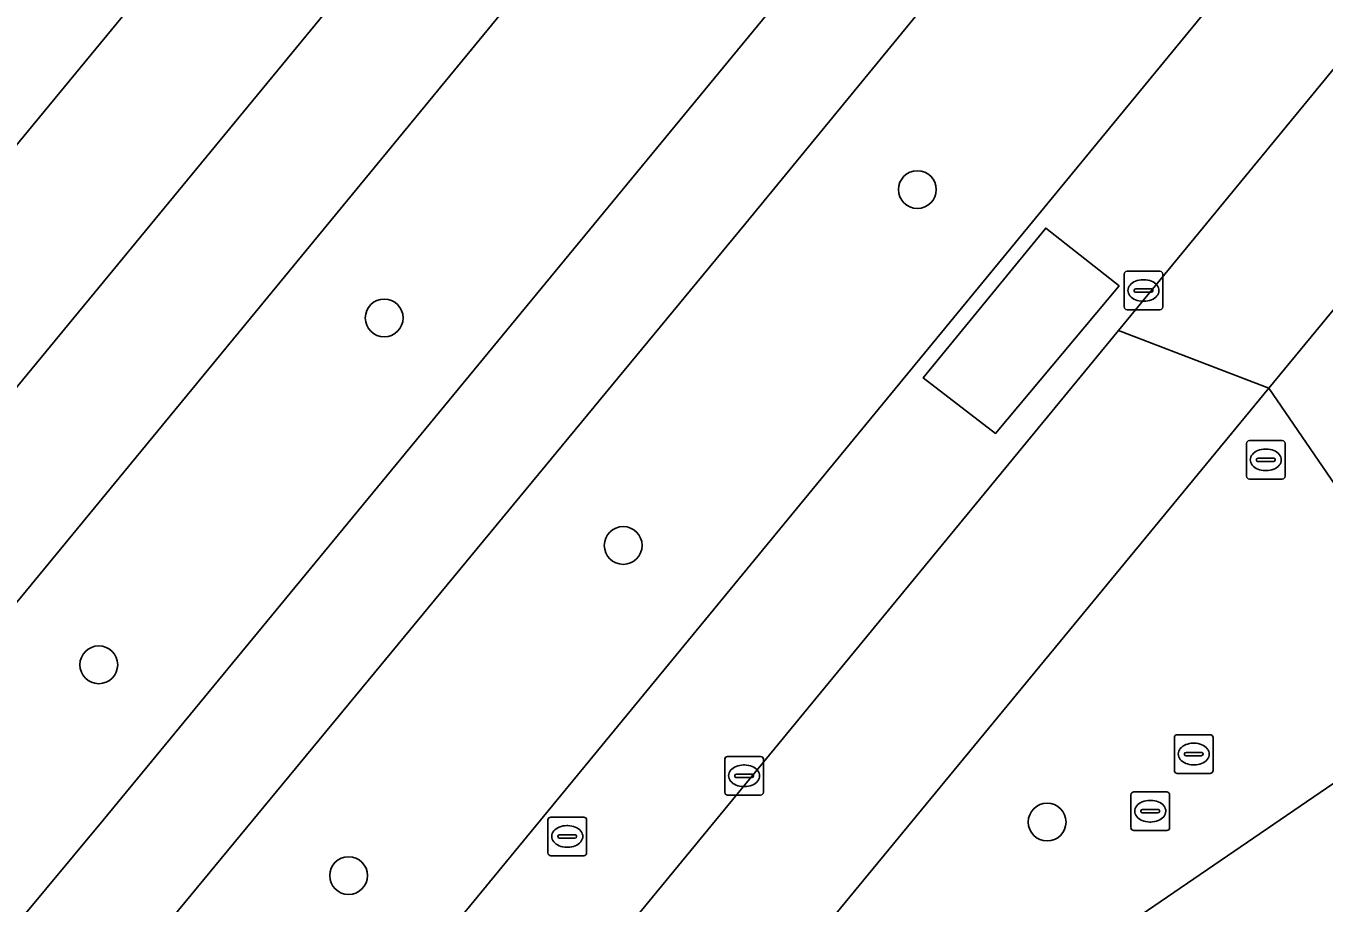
# Model space of a CAD drawing. Extents: x 155275 to 156265, y 382654 to 383635.
# Drawn here: x 155526.68 to 155560.27, y 382921.58 to 382944.27 of the extents above; entities that cross this region are included whole.
import ezdxf

# ---------------------------------------------------------------- set-up
doc = ezdxf.new("R2010")
doc.units = 0
for name, color, linetype in [('IMGEO_Berm_groen', 7, 'Continuous'), ('IMGEO_Boom', 7, 'Continuous'), ('IMGEO_Fietspad_gesloten', 7, 'Continuous'), ('IMGEO_Groenvoorziening', 7, 'Continuous'), ('IMGEO_Kolk', 7, 'Continuous'), ('IMGEO_Parkeervlak_open', 7, 'Continuous'), ('IMGEO_Rijbaan_lokaal_gesloten', 7, 'Continuous'), ('IMGEO_Rijbaan_lokaal_open', 7, 'Continuous'), ('IMGEO_Rioolput', 7, 'Continuous'), ('IMGEO_Voetpad_open', 7, 'Continuous')]:
    doc.layers.add(name, color=color, linetype=linetype)

msp = doc.modelspace()

# ---------------------------------------------------------------- linework, layer by layer
at = {"layer": 'IMGEO_Berm_groen'}
for points in [[(155575.161, 382975.555), (155545.301, 382939.168), (155518.802, 382907.088), (155511.334, 382898.215), (155497.335, 382881.332), (155496.67, 382880.437)], [(155563.942, 382974.963), (155562.068, 382972.685), (155509.377, 382908.625), (155490.162, 382885.345)], [(155500.998, 382876.481), (155523.385, 382903.532), (155571.314, 382961.825)], [(155494.374, 382882.291), (155507.607, 382898.405), (155528.673, 382923.729), (155548.966, 382948.356)]]:
    msp.add_lwpolyline(points, dxfattribs=at)
at = {"layer": 'IMGEO_Boom'}
for centre in [(155549.743, 382940.04), (155535.949, 382936.719), (155542.133, 382930.833), (155528.564, 382927.745), (155553.101, 382923.676), (155535.028, 382922.291)]:
    msp.add_circle(centre, 0.489, dxfattribs=at)
at = {"layer": 'IMGEO_Fietspad_gesloten'}
for points in [[(155575.161, 382975.555), (155572.789, 382977.41), (155548.966, 382948.356), (155528.673, 382923.729), (155507.607, 382898.405), (155494.374, 382882.291), (155493.817, 382881.613)], [(155496.244, 382879.863), (155496.67, 382880.437), (155497.335, 382881.332), (155511.334, 382898.215), (155518.802, 382907.088), (155545.301, 382939.168), (155575.161, 382975.555)]]:
    msp.add_lwpolyline(points, dxfattribs=at)
at = {"layer": 'IMGEO_Groenvoorziening'}
msp.add_lwpolyline([(155566.98, 382923.015), (155558.839, 382934.901), (155538.767, 382910.535), (155541.925, 382905.896), (155543.897, 382907.215), (155541.06, 382911.389), (155549.358, 382917.012), (155552.163, 382912.899), (155554.362, 382914.404), (155551.554, 382918.563), (155561.715, 382925.5), (155564.5, 382921.36)], close=True, dxfattribs=at)
at = {"layer": 'IMGEO_Kolk'}
for p, q in [((155555.093, 382937.003), (155555.093, 382937.855)), ((155555.168, 382937.929), (155556.02, 382937.929)), ((155555.581, 382937.709), (155555.606, 382937.709)), ((155556.094, 382937.855), (155556.094, 382937.003)), ((155555.352, 382937.423), (155555.352, 382937.435)), ((155555.79, 382937.386), (155555.392, 382937.386)), ((155555.395, 382937.472), (155555.793, 382937.472)), ((155555.836, 382937.435), (155555.836, 382937.423)), ((155555.604, 382937.149), (155555.579, 382937.149)), ((155556.02, 382936.929), (155555.168, 382936.929)), ((155544.76, 382924.447), (155544.76, 382925.299)), ((155544.835, 382925.373), (155545.687, 382925.373)), ((155545.761, 382925.299), (155545.761, 382924.447)), ((155545.248, 382925.153), (155545.273, 382925.153)), ((155545.019, 382924.867), (155545.019, 382924.879)), ((155545.457, 382924.83), (155545.059, 382924.83)), ((155545.062, 382924.916), (155545.46, 382924.916)), ((155545.503, 382924.879), (155545.503, 382924.867)), ((155545.687, 382924.373), (155544.835, 382924.373)), ((155545.271, 382924.593), (155545.246, 382924.593))]:
    msp.add_line(p, q, dxfattribs=at)
for points in [[(155555.093, 382937.003), (155555.093, 382937.855)], [(155555.168, 382937.929), (155556.02, 382937.929)], [(155556.094, 382937.855), (155556.094, 382937.003)], [(155556.02, 382936.929), (155555.168, 382936.929)], [(155544.76, 382924.447), (155544.76, 382925.299)], [(155544.835, 382925.373), (155545.687, 382925.373)], [(155545.761, 382925.299), (155545.761, 382924.447)], [(155545.687, 382924.373), (155544.835, 382924.373)]]:
    msp.add_lwpolyline(points, dxfattribs=at)
for centre, radius, start, end in [((155555.17, 382937.853), 0.0765, 91.552, 178.448), ((155555.17, 382937.853), 0.0765, 91.552, 178.448), ((155556.018, 382937.853), 0.0765, 1.552, 88.448), ((155556.018, 382937.853), 0.0765, 1.552, 88.448), ((155555.392, 382937.432), 0.0403, 85.8775, 175.7526), ((155555.389, 382937.422), 0.0366, 178.938, 274.7102), ((155555.793, 382937.429), 0.043, 264.8664, 352.4533), ((155555.797, 382937.434), 0.0386, 1.7309, 96.639), ((155555.17, 382937.005), 0.0765, 181.552, 268.448), ((155555.17, 382937.005), 0.0765, 181.552, 268.448), ((155556.018, 382937.005), 0.0765, 271.552, 358.448), ((155556.018, 382937.005), 0.0765, 271.552, 358.448), ((155544.837, 382925.297), 0.0765, 91.552, 178.448), ((155544.837, 382925.297), 0.0765, 91.552, 178.448), ((155545.685, 382925.297), 0.0765, 1.552, 88.448), ((155545.685, 382925.297), 0.0765, 1.552, 88.448), ((155545.059, 382924.876), 0.0403, 85.8775, 175.7526), ((155545.056, 382924.866), 0.0366, 178.938, 274.7102), ((155545.46, 382924.873), 0.043, 264.8664, 352.4533), ((155545.464, 382924.878), 0.0386, 1.7309, 96.639), ((155544.837, 382924.449), 0.0765, 181.552, 268.448), ((155544.837, 382924.449), 0.0765, 181.552, 268.448), ((155545.685, 382924.449), 0.0765, 271.552, 358.448), ((155545.685, 382924.449), 0.0765, 271.552, 358.448)]:
    msp.add_arc(centre, radius, start, end, dxfattribs=at)
for centre, major_axis, ratio, start_param, end_param in [((155555.58, 382937.429), (-0.387, 0.002), 0.722429, 4.712389, 7.853982), ((155555.605, 382937.429), (-0.39, 0.002), 0.717154, 1.570796, 4.712389), ((155545.247, 382924.873), (-0.387, 0.002), 0.722429, 4.712389, 7.853982), ((155545.272, 382924.873), (-0.39, 0.002), 0.717154, 1.570796, 4.712389)]:
    msp.add_ellipse(centre, major_axis=major_axis, ratio=ratio, start_param=start_param, end_param=end_param, dxfattribs=at)
at = {"layer": 'IMGEO_Parkeervlak_open'}
msp.add_lwpolyline([(155564.5, 382921.36), (155561.715, 382925.5), (155551.554, 382918.563), (155554.362, 382914.404)], close=True, dxfattribs=at)
at = {"layer": 'IMGEO_Rijbaan_lokaal_gesloten'}
for points in [[(155562.068, 382972.685), (155559.373, 382974.92), (155506.73, 382911.007), (155501.355, 382904.375)], [(155487.992, 382882.715), (155490.162, 382885.345), (155509.377, 382908.625), (155562.068, 382972.685)], [(155554.945, 382936.396), (155561.379, 382944.218), (155572.075, 382957.22), (155574.016, 382959.595), (155571.314, 382961.825), (155523.385, 382903.532), (155500.998, 382876.481), (155498.817, 382873.804)], [(155500.599, 382870.406), (155503.043, 382873.39), (155518.138, 382891.696), (155518.222, 382891.797), (155521.205, 382895.388), (155524.977, 382899.965), (155554.945, 382936.396)]]:
    msp.add_lwpolyline(points, dxfattribs=at)
msp.add_lwpolyline([(155549.897, 382935.168), (155553.065, 382939.042), (155554.961, 382937.548), (155551.765, 382933.732)], close=True, dxfattribs=at)
at = {"layer": 'IMGEO_Rijbaan_lokaal_open'}
for points in [[(155530.534, 382968.579), (155534.684, 382971.375), (155533.275, 382973.429), (155529.168, 382970.601), (155524.892, 382976.81), (155529.002, 382979.675), (155528.298, 382980.623), (155508.702, 382967.113), (155506.132, 382965.342), (155499.817, 382960.988), (155500.578, 382959.929), (155504.772, 382962.809), (155512.16, 382951.945), (155511.413, 382951.441), (155510.734, 382950.984), (155507.959, 382949.114), (155509.296, 382947.12), (155513.542, 382949.975), (155520.558, 382939.645), (155516.342, 382936.813), (155519.289, 382932.53), (155542.339, 382960.486), (155538.947, 382965.149), (155534.806, 382962.333)], [(155563.051, 382940.014), (155561.379, 382944.218), (155554.945, 382936.396), (155558.839, 382934.901)], [(155551.765, 382933.732), (155554.961, 382937.548), (155553.065, 382939.042), (155549.897, 382935.168)]]:
    msp.add_lwpolyline(points, close=True, dxfattribs=at)
msp.add_lwpolyline([(155563.051, 382940.014), (155558.839, 382934.901), (155566.98, 382923.015)], dxfattribs=at)
at = {"layer": 'IMGEO_Rioolput'}
for p, q in [((155558.258, 382932.622), (155558.258, 382933.474)), ((155558.333, 382933.548), (155559.185, 382933.548)), ((155559.259, 382933.474), (155559.259, 382932.622)), ((155558.517, 382933.042), (155558.517, 382933.054)), ((155558.955, 382933.005), (155558.557, 382933.005)), ((155558.56, 382933.091), (155558.958, 382933.091)), ((155558.746, 382933.328), (155558.771, 382933.328)), ((155559.001, 382933.054), (155559.001, 382933.042)), ((155558.769, 382932.768), (155558.744, 382932.768)), ((155559.185, 382932.548), (155558.333, 382932.548)), ((155556.393, 382925.01), (155556.393, 382925.862)), ((155556.468, 382925.936), (155557.32, 382925.936)), ((155556.881, 382925.716), (155556.906, 382925.716)), ((155557.394, 382925.862), (155557.394, 382925.01)), ((155556.652, 382925.43), (155556.652, 382925.442)), ((155557.09, 382925.393), (155556.692, 382925.393)), ((155556.695, 382925.479), (155557.093, 382925.479)), ((155557.136, 382925.442), (155557.136, 382925.43)), ((155557.32, 382924.936), (155556.468, 382924.936)), ((155556.904, 382925.156), (155556.879, 382925.156)), ((155555.269, 382923.531), (155555.269, 382924.383)), ((155555.344, 382924.457), (155556.196, 382924.457)), ((155556.27, 382924.383), (155556.27, 382923.531)), ((155555.528, 382923.951), (155555.528, 382923.963)), ((155555.571, 382924), (155555.969, 382924)), ((155555.757, 382924.237), (155555.782, 382924.237)), ((155556.012, 382923.963), (155556.012, 382923.951)), ((155540.185, 382922.878), (155540.185, 382923.73)), ((155540.26, 382923.804), (155541.112, 382923.804)), ((155541.186, 382923.73), (155541.186, 382922.878)), ((155555.966, 382923.914), (155555.568, 382923.914)), ((155555.78, 382923.677), (155555.755, 382923.677)), ((155540.444, 382923.298), (155540.444, 382923.31)), ((155540.882, 382923.261), (155540.484, 382923.261)), ((155540.487, 382923.347), (155540.885, 382923.347)), ((155540.673, 382923.584), (155540.698, 382923.584)), ((155540.928, 382923.31), (155540.928, 382923.298)), ((155556.196, 382923.457), (155555.344, 382923.457)), ((155540.696, 382923.024), (155540.671, 382923.024)), ((155541.112, 382922.804), (155540.26, 382922.804))]:
    msp.add_line(p, q, dxfattribs=at)
for points in [[(155558.258, 382932.622), (155558.258, 382933.474)], [(155558.333, 382933.548), (155559.185, 382933.548)], [(155559.259, 382933.474), (155559.259, 382932.622)], [(155559.185, 382932.548), (155558.333, 382932.548)], [(155556.393, 382925.01), (155556.393, 382925.862)], [(155556.468, 382925.936), (155557.32, 382925.936)], [(155557.394, 382925.862), (155557.394, 382925.01)], [(155557.32, 382924.936), (155556.468, 382924.936)], [(155555.269, 382923.531), (155555.269, 382924.383)], [(155555.344, 382924.457), (155556.196, 382924.457)], [(155556.27, 382924.383), (155556.27, 382923.531)], [(155540.185, 382922.878), (155540.185, 382923.73)], [(155540.26, 382923.804), (155541.112, 382923.804)], [(155541.186, 382923.73), (155541.186, 382922.878)], [(155556.196, 382923.457), (155555.344, 382923.457)], [(155541.112, 382922.804), (155540.26, 382922.804)]]:
    msp.add_lwpolyline(points, dxfattribs=at)
for centre, radius, start, end in [((155558.335, 382933.472), 0.0765, 91.552, 178.448), ((155558.335, 382933.472), 0.0765, 91.552, 178.448), ((155559.183, 382933.472), 0.0765, 1.552, 88.448), ((155559.183, 382933.472), 0.0765, 1.552, 88.448), ((155558.557, 382933.051), 0.0403, 85.8775, 175.7526), ((155558.554, 382933.041), 0.0366, 178.938, 274.7102), ((155558.958, 382933.048), 0.043, 264.8664, 352.4533), ((155558.962, 382933.053), 0.0386, 1.7309, 96.639), ((155558.335, 382932.624), 0.0765, 181.552, 268.448), ((155558.335, 382932.624), 0.0765, 181.552, 268.448), ((155559.183, 382932.624), 0.0765, 271.552, 358.448), ((155559.183, 382932.624), 0.0765, 271.552, 358.448), ((155556.47, 382925.86), 0.0765, 91.552, 178.448), ((155556.47, 382925.86), 0.0765, 91.552, 178.448), ((155557.318, 382925.86), 0.0765, 1.552, 88.448), ((155557.318, 382925.86), 0.0765, 1.552, 88.448), ((155556.692, 382925.439), 0.0403, 85.8775, 175.7526), ((155556.689, 382925.429), 0.0366, 178.938, 274.7102), ((155557.093, 382925.436), 0.043, 264.8664, 352.4533), ((155557.097, 382925.441), 0.0386, 1.7309, 96.639), ((155556.47, 382925.012), 0.0765, 181.552, 268.448), ((155556.47, 382925.012), 0.0765, 181.552, 268.448), ((155557.318, 382925.012), 0.0765, 271.552, 358.448), ((155557.318, 382925.012), 0.0765, 271.552, 358.448), ((155555.346, 382924.381), 0.0765, 91.552, 178.448), ((155555.346, 382924.381), 0.0765, 91.552, 178.448), ((155556.194, 382924.381), 0.0765, 1.552, 88.448), ((155556.194, 382924.381), 0.0765, 1.552, 88.448), ((155555.568, 382923.96), 0.0403, 85.8775, 175.7526), ((155555.565, 382923.95), 0.0366, 178.938, 274.7102), ((155555.969, 382923.957), 0.043, 264.8664, 352.4533), ((155555.973, 382923.962), 0.0386, 1.7309, 96.639), ((155540.262, 382923.728), 0.0765, 91.552, 178.448), ((155540.262, 382923.728), 0.0765, 91.552, 178.448), ((155541.11, 382923.728), 0.0765, 1.552, 88.448), ((155541.11, 382923.728), 0.0765, 1.552, 88.448), ((155540.484, 382923.307), 0.0403, 85.8775, 175.7526), ((155540.481, 382923.297), 0.0366, 178.938, 274.7102), ((155540.885, 382923.304), 0.043, 264.8664, 352.4533), ((155540.889, 382923.309), 0.0386, 1.7309, 96.639), ((155555.346, 382923.533), 0.0765, 181.552, 268.448), ((155555.346, 382923.533), 0.0765, 181.552, 268.448), ((155556.194, 382923.533), 0.0765, 271.552, 358.448), ((155556.194, 382923.533), 0.0765, 271.552, 358.448), ((155540.262, 382922.88), 0.0765, 181.552, 268.448), ((155540.262, 382922.88), 0.0765, 181.552, 268.448), ((155541.11, 382922.88), 0.0765, 271.552, 358.448), ((155541.11, 382922.88), 0.0765, 271.552, 358.448)]:
    msp.add_arc(centre, radius, start, end, dxfattribs=at)
for centre, major_axis, ratio, start_param, end_param in [((155558.745, 382933.048), (-0.387, 0.002), 0.722429, 4.712389, 7.853982), ((155558.77, 382933.048), (-0.39, 0.002), 0.717154, 1.570796, 4.712389), ((155556.88, 382925.436), (-0.387, 0.002), 0.722429, 4.712389, 7.853982), ((155556.905, 382925.436), (-0.39, 0.002), 0.717154, 1.570796, 4.712389), ((155555.756, 382923.957), (-0.387, 0.002), 0.722429, 4.712389, 7.853982), ((155555.781, 382923.957), (-0.39, 0.002), 0.717154, 1.570796, 4.712389), ((155540.672, 382923.304), (-0.387, 0.002), 0.722429, 4.712389, 7.853982), ((155540.697, 382923.304), (-0.39, 0.002), 0.717154, 1.570796, 4.712389)]:
    msp.add_ellipse(centre, major_axis=major_axis, ratio=ratio, start_param=start_param, end_param=end_param, dxfattribs=at)
at = {"layer": 'IMGEO_Voetpad_open'}
for points in [[(155565.506, 382988.657), (155562.024, 382984.409), (155560.718, 382982.8), (155559.286, 382981.036), (155559.216, 382980.95), (155556.539, 382977.694), (155551.924, 382972.117), (155545.952, 382964.868), (155542.339, 382960.486), (155519.289, 382932.53), (155516.414, 382928.987), (155497.755, 382906.335), (155493.084, 382900.658), (155487.457, 382893.827), (155486.483, 382892.646), (155485.973, 382892.026), (155484.389, 382890.104), (155483.002, 382888.419)], [(155501.355, 382904.375), (155506.73, 382911.007), (155559.373, 382974.92)], [(155558.839, 382934.901), (155554.945, 382936.396), (155524.977, 382899.965), (155521.205, 382895.388), (155518.222, 382891.797), (155518.138, 382891.696)], [(155502.988, 382872.897), (155504.145, 382870.406), (155504.528, 382869.442), (155517.653, 382885.419), (155523.867, 382892.372), (155527.511, 382896.822), (155533.433, 382904.053), (155535.603, 382906.193), (155538.767, 382910.535), (155558.839, 382934.901)]]:
    msp.add_lwpolyline(points, dxfattribs=at)

doc.saveas('drawing.dxf')
